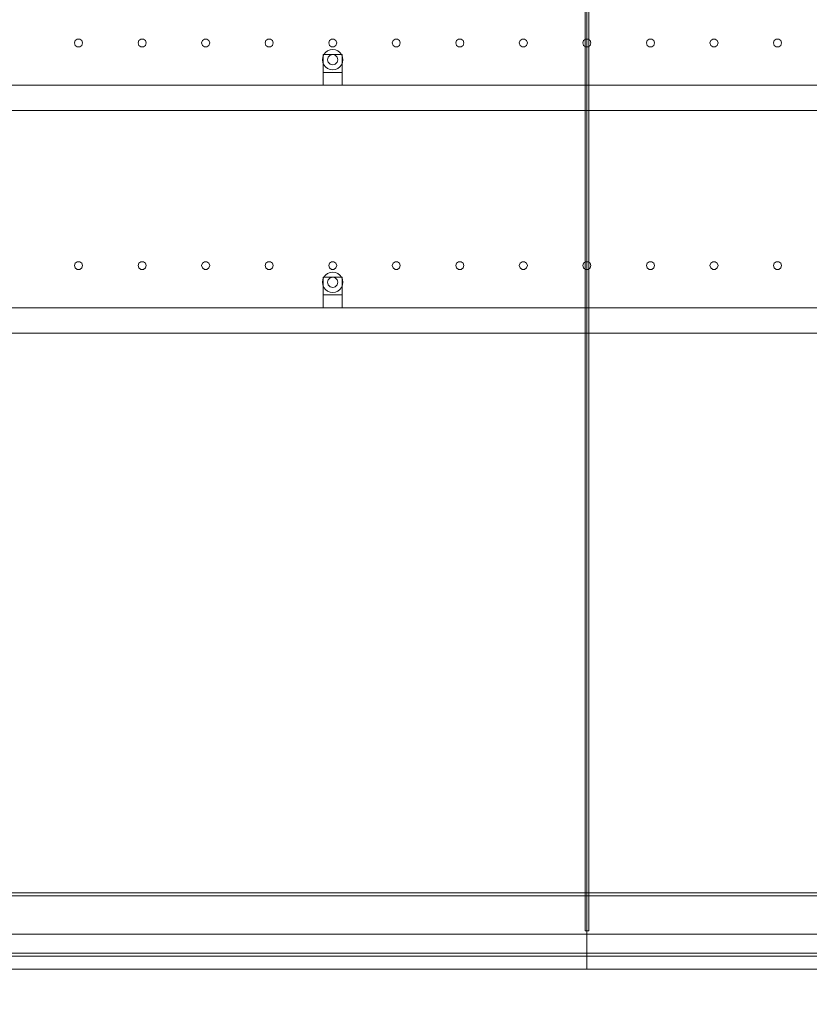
# Model space of a CAD drawing. Header units: millimetres. Extents: x -2233 to 65662, y -50530 to 6847.
# Tile 762 of 802: x 55569 to 56811, y -55 to 1493. Entities that reach past the tile are written whole.
import ezdxf

# ---------------------------------------------------------------- set-up
doc = ezdxf.new("R2010")
doc.units = ezdxf.units.MM
for name, color, linetype, lineweight in [('COTAS_O', 1, 'Continuous', 0), ('COTAS_P', 1, 'Continuous', 0), ('lateral_secador', 7, 'Continuous', 0)]:
    doc.layers.add(name, color=color, linetype=linetype, lineweight=lineweight)
doc.dimstyles.new('R19_100', dxfattribs={"dimtxt": 250, "dimasz": 150, "dimexe": 150, "dimexo": 80, "dimgap": 100, "dimtad": 1, "dimtih": 1, "dimtoh": 1, "dimdsep": 46, "dimcen": 0.09, "dimadec": 0, "dimazin": 0, "dimtfac": 1, "dimtdec": 4, "dimtofl": 0, "dimtmove": 0, "dimatfit": 3, "dimfxl": 1, "dimtolj": 1, "dimtzin": 0, "dimarcsym": 0})

# ---------------------------------------------------------------- blocks, each defined once
blk = doc.blocks.new('DIM_R32_24')
at = {"layer": 'COTAS_O'}
for p, q in [((40461.1, 0), (40461.1, -900)), ((60461.1, 0), (60461.1, -900)), ((40461.1, -900), (40611.1, -855)), ((60461.1, -900), (60311.1, -855)), ((40461.1, -900), (60461.1, -900)), ((40461.1, -900), (40611.1, -945)), ((60461.1, -900), (60311.1, -945))]:
    blk.add_line(p, q, dxfattribs=at)
blk.add_text('20000 O', height=250, dxfattribs=at).set_placement((50461.1, -800))
blk = doc.blocks.new('DIM_R32_26')
at = {"layer": 'COTAS_P'}
for p, q in [((112.7, 0), (112.7, -2500)), ((65298.1, 0), (65298.1, -2500)), ((112.7, -2500), (262.7, -2455)), ((65298.1, -2500), (65148.1, -2455)), ((112.7, -2500), (65298.1, -2500)), ((112.7, -2500), (262.7, -2545)), ((65298.1, -2500), (65148.1, -2545))]:
    blk.add_line(p, q, dxfattribs=at)
blk.add_text('65185.39 P', height=250, dxfattribs=at).set_placement((32705.4, -2400))

msp = doc.modelspace()

# ---------------------------------------------------------------- linework, layer by layer
at = {"layer": 'lateral_secador'}
for p, q in [((56458.134, 2925), (56458.134, 60)), ((56461.134, 0), (56461.134, 2925)), ((56464.134, 60), (56464.134, 2925)), ((55655.997, 1460.082), (55654.784, 1456.35)), ((55654.784, 1456.35), (55655.997, 1452.618)), ((55659.172, 1462.389), (55655.997, 1460.082)), ((55663.096, 1462.389), (55659.172, 1462.389)), ((55666.271, 1460.082), (55663.096, 1462.389)), ((55667.484, 1456.35), (55666.271, 1460.082)), ((55666.271, 1452.618), (55667.484, 1456.35)), ((55755.997, 1460.082), (55754.784, 1456.35)), ((55754.784, 1456.35), (55755.997, 1452.618)), ((55759.172, 1462.389), (55755.997, 1460.082)), ((55763.096, 1462.389), (55759.172, 1462.389)), ((55766.271, 1460.082), (55763.096, 1462.389)), ((55767.484, 1456.35), (55766.271, 1460.082)), ((55766.271, 1452.618), (55767.484, 1456.35)), ((55855.997, 1460.082), (55854.784, 1456.35)), ((55854.784, 1456.35), (55855.997, 1452.618)), ((55859.172, 1462.389), (55855.997, 1460.082)), ((55863.096, 1462.389), (55859.172, 1462.389)), ((55866.271, 1460.082), (55863.096, 1462.389)), ((55867.484, 1456.35), (55866.271, 1460.082)), ((55866.271, 1452.618), (55867.484, 1456.35)), ((55955.997, 1460.082), (55954.784, 1456.35)), ((55954.784, 1456.35), (55955.997, 1452.618)), ((55959.172, 1462.389), (55955.997, 1460.082)), ((55963.096, 1462.389), (55959.172, 1462.389)), ((55966.271, 1460.082), (55963.096, 1462.389)), ((55967.484, 1456.35), (55966.271, 1460.082)), ((55966.271, 1452.618), (55967.484, 1456.35)), ((56055.997, 1460.082), (56054.784, 1456.35)), ((56054.784, 1456.35), (56055.997, 1452.618)), ((56059.172, 1462.389), (56055.997, 1460.082)), ((56063.096, 1462.389), (56059.172, 1462.389)), ((56066.271, 1460.082), (56063.096, 1462.389)), ((56067.484, 1456.35), (56066.271, 1460.082)), ((56066.271, 1452.618), (56067.484, 1456.35)), ((56155.997, 1460.082), (56154.784, 1456.35)), ((56154.784, 1456.35), (56155.997, 1452.618)), ((56159.172, 1462.389), (56155.997, 1460.082)), ((56163.096, 1462.389), (56159.172, 1462.389)), ((56166.271, 1460.082), (56163.096, 1462.389)), ((56167.484, 1456.35), (56166.271, 1460.082)), ((56166.271, 1452.618), (56167.484, 1456.35)), ((56255.997, 1460.082), (56254.784, 1456.35)), ((56254.784, 1456.35), (56255.997, 1452.618)), ((56259.172, 1462.389), (56255.997, 1460.082)), ((56263.096, 1462.389), (56259.172, 1462.389)), ((56266.271, 1460.082), (56263.096, 1462.389)), ((56267.484, 1456.35), (56266.271, 1460.082)), ((56266.271, 1452.618), (56267.484, 1456.35)), ((56355.997, 1460.082), (56354.784, 1456.35)), ((56354.784, 1456.35), (56355.997, 1452.618)), ((56359.172, 1462.389), (56355.997, 1460.082)), ((56363.096, 1462.389), (56359.172, 1462.389)), ((56366.271, 1460.082), (56363.096, 1462.389)), ((56367.484, 1456.35), (56366.271, 1460.082)), ((56366.271, 1452.618), (56367.484, 1456.35)), ((56455.997, 1460.082), (56454.784, 1456.35)), ((56454.784, 1456.35), (56455.997, 1452.618)), ((56459.172, 1462.389), (56455.997, 1460.082)), ((56463.096, 1462.389), (56459.172, 1462.389)), ((56466.271, 1460.082), (56463.096, 1462.389)), ((56467.484, 1456.35), (56466.271, 1460.082)), ((56466.271, 1452.618), (56467.484, 1456.35)), ((56555.997, 1460.082), (56554.784, 1456.35)), ((56554.784, 1456.35), (56555.997, 1452.618)), ((56559.172, 1462.389), (56555.997, 1460.082)), ((56563.096, 1462.389), (56559.172, 1462.389)), ((56566.271, 1460.082), (56563.096, 1462.389)), ((56567.484, 1456.35), (56566.271, 1460.082)), ((56566.271, 1452.618), (56567.484, 1456.35)), ((56655.997, 1460.082), (56654.784, 1456.35)), ((56654.784, 1456.35), (56655.997, 1452.618)), ((56659.172, 1462.389), (56655.997, 1460.082)), ((56663.096, 1462.389), (56659.172, 1462.389)), ((56666.271, 1460.082), (56663.096, 1462.389)), ((56667.484, 1456.35), (56666.271, 1460.082)), ((56666.271, 1452.618), (56667.484, 1456.35)), ((56755.997, 1460.082), (56754.784, 1456.35)), ((56754.784, 1456.35), (56755.997, 1452.618)), ((56759.172, 1462.389), (56755.997, 1460.082)), ((56763.096, 1462.389), (56759.172, 1462.389)), ((56766.271, 1460.082), (56763.096, 1462.389)), ((56767.484, 1456.35), (56766.271, 1460.082)), ((56766.271, 1452.618), (56767.484, 1456.35)), ((55655.997, 1452.618), (55659.172, 1450.311)), ((55659.172, 1450.311), (55663.096, 1450.311)), ((55663.096, 1450.311), (55666.271, 1452.618)), ((55755.997, 1452.618), (55759.172, 1450.311)), ((55759.172, 1450.311), (55763.096, 1450.311)), ((55763.096, 1450.311), (55766.271, 1452.618)), ((55855.997, 1452.618), (55859.172, 1450.311)), ((55859.172, 1450.311), (55863.096, 1450.311)), ((55863.096, 1450.311), (55866.271, 1452.618)), ((55955.997, 1452.618), (55959.172, 1450.311)), ((55959.172, 1450.311), (55963.096, 1450.311)), ((55963.096, 1450.311), (55966.271, 1452.618)), ((56049.82, 1441.314), (56047.277, 1438)), ((56053.134, 1443.856), (56049.82, 1441.314)), ((56056.993, 1445.455), (56053.134, 1443.856)), ((56055.997, 1452.618), (56059.172, 1450.311)), ((56061.134, 1446), (56056.993, 1445.455)), ((56059.172, 1450.311), (56063.096, 1450.311)), ((56065.275, 1445.455), (56061.134, 1446)), ((56063.096, 1450.311), (56066.271, 1452.618)), ((56069.134, 1443.856), (56065.275, 1445.455)), ((56072.448, 1441.314), (56069.134, 1443.856)), ((56074.99, 1438), (56072.448, 1441.314)), ((56155.997, 1452.618), (56159.172, 1450.311)), ((56159.172, 1450.311), (56163.096, 1450.311)), ((56163.096, 1450.311), (56166.271, 1452.618)), ((56255.997, 1452.618), (56259.172, 1450.311)), ((56259.172, 1450.311), (56263.096, 1450.311)), ((56263.096, 1450.311), (56266.271, 1452.618)), ((56355.997, 1452.618), (56359.172, 1450.311)), ((56359.172, 1450.311), (56363.096, 1450.311)), ((56363.096, 1450.311), (56366.271, 1452.618)), ((56455.997, 1452.618), (56459.172, 1450.311)), ((56459.172, 1450.311), (56463.096, 1450.311)), ((56463.096, 1450.311), (56466.271, 1452.618)), ((56555.997, 1452.618), (56559.172, 1450.311)), ((56559.172, 1450.311), (56563.096, 1450.311)), ((56563.096, 1450.311), (56566.271, 1452.618)), ((56655.997, 1452.618), (56659.172, 1450.311)), ((56659.172, 1450.311), (56663.096, 1450.311)), ((56663.096, 1450.311), (56666.271, 1452.618)), ((56755.997, 1452.618), (56759.172, 1450.311)), ((56759.172, 1450.311), (56763.096, 1450.311)), ((56763.096, 1450.311), (56766.271, 1452.618)), ((56045.679, 1434.141), (56045.134, 1430)), ((56045.134, 1430), (56045.679, 1425.859)), ((56047.277, 1438), (56045.679, 1434.141)), ((56045.679, 1425.859), (56047.277, 1422)), ((56046.134, 1438), (56076.134, 1438)), ((56046.134, 1438), (56046.134, 1410)), ((56053.406, 1432.071), (56053.134, 1430)), ((56053.134, 1430), (56053.406, 1427.929)), ((56054.206, 1434), (56053.406, 1432.071)), ((56053.406, 1427.929), (56054.206, 1426)), ((56055.477, 1435.657), (56054.206, 1434)), ((56054.206, 1426), (56055.477, 1424.343)), ((56057.134, 1436.928), (56055.477, 1435.657)), ((56059.063, 1437.727), (56057.134, 1436.928)), ((56061.134, 1438), (56059.063, 1437.727)), ((56063.204, 1437.727), (56061.134, 1438)), ((56065.134, 1436.928), (56063.204, 1437.727)), ((56066.791, 1435.657), (56065.134, 1436.928)), ((56068.062, 1434), (56066.791, 1435.657)), ((56066.791, 1424.343), (56068.062, 1426)), ((56068.861, 1432.071), (56068.062, 1434)), ((56068.062, 1426), (56068.861, 1427.929)), ((56069.134, 1430), (56068.861, 1432.071)), ((56068.861, 1427.929), (56069.134, 1430)), ((56076.589, 1434.141), (56074.99, 1438)), ((56074.99, 1422), (56076.589, 1425.859)), ((56076.134, 1410), (56076.134, 1438)), ((56077.134, 1430), (56076.589, 1434.141)), ((56076.589, 1425.859), (56077.134, 1430)), ((56046.134, 1410), (56076.134, 1410)), ((56046.134, 1410), (56046.134, 1390)), ((56047.277, 1422), (56049.82, 1418.686)), ((56049.82, 1418.686), (56053.134, 1416.144)), ((56053.134, 1416.144), (56056.993, 1414.545)), ((56055.477, 1424.343), (56057.134, 1423.072)), ((56056.993, 1414.545), (56061.134, 1414)), ((56057.134, 1423.072), (56059.063, 1422.273)), ((56059.063, 1422.273), (56061.134, 1422)), ((56061.134, 1422), (56063.204, 1422.273)), ((56061.134, 1414), (56065.275, 1414.545)), ((56063.204, 1422.273), (56065.134, 1423.072)), ((56065.134, 1423.072), (56066.791, 1424.343)), ((56065.275, 1414.545), (56069.134, 1416.144)), ((56069.134, 1416.144), (56072.448, 1418.686)), ((56072.448, 1418.686), (56074.99, 1422)), ((56076.134, 1390), (56076.134, 1410)), ((40811.134, 1390), (60111.134, 1390)), ((56046.134, 1390), (56076.134, 1390)), ((40811.134, 1350), (60111.134, 1350)), ((55655.997, 1110.082), (55654.784, 1106.35)), ((55654.784, 1106.35), (55655.997, 1102.618)), ((55659.172, 1112.389), (55655.997, 1110.082)), ((55655.997, 1102.618), (55659.172, 1100.311)), ((55663.096, 1112.389), (55659.172, 1112.389)), ((55659.172, 1100.311), (55663.096, 1100.311)), ((55666.271, 1110.082), (55663.096, 1112.389)), ((55663.096, 1100.311), (55666.271, 1102.618)), ((55667.484, 1106.35), (55666.271, 1110.082)), ((55666.271, 1102.618), (55667.484, 1106.35)), ((55755.997, 1110.082), (55754.784, 1106.35)), ((55754.784, 1106.35), (55755.997, 1102.618)), ((55759.172, 1112.389), (55755.997, 1110.082)), ((55755.997, 1102.618), (55759.172, 1100.311)), ((55763.096, 1112.389), (55759.172, 1112.389)), ((55759.172, 1100.311), (55763.096, 1100.311)), ((55766.271, 1110.082), (55763.096, 1112.389)), ((55763.096, 1100.311), (55766.271, 1102.618)), ((55767.484, 1106.35), (55766.271, 1110.082)), ((55766.271, 1102.618), (55767.484, 1106.35)), ((55855.997, 1110.082), (55854.784, 1106.35)), ((55854.784, 1106.35), (55855.997, 1102.618)), ((55859.172, 1112.389), (55855.997, 1110.082)), ((55855.997, 1102.618), (55859.172, 1100.311)), ((55863.096, 1112.389), (55859.172, 1112.389)), ((55859.172, 1100.311), (55863.096, 1100.311)), ((55866.271, 1110.082), (55863.096, 1112.389)), ((55863.096, 1100.311), (55866.271, 1102.618)), ((55867.484, 1106.35), (55866.271, 1110.082)), ((55866.271, 1102.618), (55867.484, 1106.35)), ((55955.997, 1110.082), (55954.784, 1106.35)), ((55954.784, 1106.35), (55955.997, 1102.618)), ((55959.172, 1112.389), (55955.997, 1110.082)), ((55955.997, 1102.618), (55959.172, 1100.311)), ((55963.096, 1112.389), (55959.172, 1112.389)), ((55959.172, 1100.311), (55963.096, 1100.311)), ((55966.271, 1110.082), (55963.096, 1112.389)), ((55963.096, 1100.311), (55966.271, 1102.618)), ((55967.484, 1106.35), (55966.271, 1110.082)), ((55966.271, 1102.618), (55967.484, 1106.35)), ((56055.997, 1110.082), (56054.784, 1106.35)), ((56054.784, 1106.35), (56055.997, 1102.618)), ((56059.172, 1112.389), (56055.997, 1110.082)), ((56055.997, 1102.618), (56059.172, 1100.311)), ((56063.096, 1112.389), (56059.172, 1112.389)), ((56059.172, 1100.311), (56063.096, 1100.311)), ((56066.271, 1110.082), (56063.096, 1112.389)), ((56063.096, 1100.311), (56066.271, 1102.618)), ((56067.484, 1106.35), (56066.271, 1110.082)), ((56066.271, 1102.618), (56067.484, 1106.35)), ((56155.997, 1110.082), (56154.784, 1106.35)), ((56154.784, 1106.35), (56155.997, 1102.618)), ((56159.172, 1112.389), (56155.997, 1110.082)), ((56155.997, 1102.618), (56159.172, 1100.311)), ((56163.096, 1112.389), (56159.172, 1112.389)), ((56159.172, 1100.311), (56163.096, 1100.311)), ((56166.271, 1110.082), (56163.096, 1112.389)), ((56163.096, 1100.311), (56166.271, 1102.618)), ((56167.484, 1106.35), (56166.271, 1110.082)), ((56166.271, 1102.618), (56167.484, 1106.35)), ((56255.997, 1110.082), (56254.784, 1106.35)), ((56254.784, 1106.35), (56255.997, 1102.618)), ((56259.172, 1112.389), (56255.997, 1110.082)), ((56255.997, 1102.618), (56259.172, 1100.311)), ((56263.096, 1112.389), (56259.172, 1112.389)), ((56259.172, 1100.311), (56263.096, 1100.311)), ((56266.271, 1110.082), (56263.096, 1112.389)), ((56263.096, 1100.311), (56266.271, 1102.618)), ((56267.484, 1106.35), (56266.271, 1110.082)), ((56266.271, 1102.618), (56267.484, 1106.35)), ((56355.997, 1110.082), (56354.784, 1106.35)), ((56354.784, 1106.35), (56355.997, 1102.618)), ((56359.172, 1112.389), (56355.997, 1110.082)), ((56355.997, 1102.618), (56359.172, 1100.311)), ((56363.096, 1112.389), (56359.172, 1112.389)), ((56359.172, 1100.311), (56363.096, 1100.311)), ((56366.271, 1110.082), (56363.096, 1112.389)), ((56363.096, 1100.311), (56366.271, 1102.618)), ((56367.484, 1106.35), (56366.271, 1110.082)), ((56366.271, 1102.618), (56367.484, 1106.35)), ((56455.997, 1110.082), (56454.784, 1106.35)), ((56454.784, 1106.35), (56455.997, 1102.618)), ((56459.172, 1112.389), (56455.997, 1110.082)), ((56455.997, 1102.618), (56459.172, 1100.311)), ((56463.096, 1112.389), (56459.172, 1112.389)), ((56459.172, 1100.311), (56463.096, 1100.311)), ((56466.271, 1110.082), (56463.096, 1112.389)), ((56463.096, 1100.311), (56466.271, 1102.618)), ((56467.484, 1106.35), (56466.271, 1110.082)), ((56466.271, 1102.618), (56467.484, 1106.35)), ((56555.997, 1110.082), (56554.784, 1106.35)), ((56554.784, 1106.35), (56555.997, 1102.618)), ((56559.172, 1112.389), (56555.997, 1110.082)), ((56555.997, 1102.618), (56559.172, 1100.311)), ((56563.096, 1112.389), (56559.172, 1112.389)), ((56559.172, 1100.311), (56563.096, 1100.311)), ((56566.271, 1110.082), (56563.096, 1112.389)), ((56563.096, 1100.311), (56566.271, 1102.618)), ((56567.484, 1106.35), (56566.271, 1110.082)), ((56566.271, 1102.618), (56567.484, 1106.35)), ((56655.997, 1110.082), (56654.784, 1106.35)), ((56654.784, 1106.35), (56655.997, 1102.618)), ((56659.172, 1112.389), (56655.997, 1110.082)), ((56655.997, 1102.618), (56659.172, 1100.311)), ((56663.096, 1112.389), (56659.172, 1112.389)), ((56659.172, 1100.311), (56663.096, 1100.311)), ((56666.271, 1110.082), (56663.096, 1112.389)), ((56663.096, 1100.311), (56666.271, 1102.618)), ((56667.484, 1106.35), (56666.271, 1110.082)), ((56666.271, 1102.618), (56667.484, 1106.35)), ((56755.997, 1110.082), (56754.784, 1106.35)), ((56754.784, 1106.35), (56755.997, 1102.618)), ((56759.172, 1112.389), (56755.997, 1110.082)), ((56755.997, 1102.618), (56759.172, 1100.311)), ((56763.096, 1112.389), (56759.172, 1112.389)), ((56759.172, 1100.311), (56763.096, 1100.311)), ((56766.271, 1110.082), (56763.096, 1112.389)), ((56763.096, 1100.311), (56766.271, 1102.618)), ((56767.484, 1106.35), (56766.271, 1110.082)), ((56766.271, 1102.618), (56767.484, 1106.35)), ((56045.679, 1084.141), (56045.134, 1080)), ((56047.277, 1088), (56045.679, 1084.141)), ((56046.134, 1088), (56076.134, 1088)), ((56046.134, 1088), (56046.134, 1060)), ((56049.82, 1091.314), (56047.277, 1088)), ((56053.134, 1093.856), (56049.82, 1091.314)), ((56056.993, 1095.455), (56053.134, 1093.856)), ((56054.206, 1084), (56053.406, 1082.071)), ((56055.477, 1085.657), (56054.206, 1084)), ((56057.134, 1086.928), (56055.477, 1085.657)), ((56061.134, 1096), (56056.993, 1095.455)), ((56059.063, 1087.727), (56057.134, 1086.928)), ((56061.134, 1088), (56059.063, 1087.727)), ((56065.275, 1095.455), (56061.134, 1096)), ((56063.204, 1087.727), (56061.134, 1088)), ((56065.134, 1086.928), (56063.204, 1087.727)), ((56066.791, 1085.657), (56065.134, 1086.928)), ((56069.134, 1093.856), (56065.275, 1095.455)), ((56068.062, 1084), (56066.791, 1085.657)), ((56068.861, 1082.071), (56068.062, 1084)), ((56072.448, 1091.314), (56069.134, 1093.856)), ((56074.99, 1088), (56072.448, 1091.314)), ((56076.589, 1084.141), (56074.99, 1088)), ((56076.134, 1060), (56076.134, 1088)), ((56077.134, 1080), (56076.589, 1084.141)), ((56045.134, 1080), (56045.679, 1075.859)), ((56045.679, 1075.859), (56047.277, 1072)), ((56047.277, 1072), (56049.82, 1068.686)), ((56049.82, 1068.686), (56053.134, 1066.144)), ((56053.406, 1082.071), (56053.134, 1080)), ((56053.134, 1080), (56053.406, 1077.929)), ((56053.406, 1077.929), (56054.206, 1076)), ((56054.206, 1076), (56055.477, 1074.343)), ((56055.477, 1074.343), (56057.134, 1073.072)), ((56057.134, 1073.072), (56059.063, 1072.273)), ((56059.063, 1072.273), (56061.134, 1072)), ((56061.134, 1072), (56063.204, 1072.273)), ((56063.204, 1072.273), (56065.134, 1073.072)), ((56065.134, 1073.072), (56066.791, 1074.343)), ((56066.791, 1074.343), (56068.062, 1076)), ((56068.062, 1076), (56068.861, 1077.929)), ((56069.134, 1080), (56068.861, 1082.071)), ((56068.861, 1077.929), (56069.134, 1080)), ((56069.134, 1066.144), (56072.448, 1068.686)), ((56072.448, 1068.686), (56074.99, 1072)), ((56074.99, 1072), (56076.589, 1075.859)), ((56076.589, 1075.859), (56077.134, 1080)), ((56046.134, 1060), (56076.134, 1060)), ((56046.134, 1060), (56046.134, 1040)), ((56053.134, 1066.144), (56056.993, 1064.545)), ((56056.993, 1064.545), (56061.134, 1064)), ((56061.134, 1064), (56065.275, 1064.545)), ((56065.275, 1064.545), (56069.134, 1066.144)), ((56076.134, 1040), (56076.134, 1060)), ((40811.134, 1040), (60111.134, 1040)), ((56046.134, 1040), (56076.134, 1040)), ((40811.134, 1000), (60111.134, 1000)), ((40461.134, 120), (60461.134, 120)), ((40461.134, 115), (60461.134, 115)), ((40461.134, 55), (60461.134, 55)), ((56458.134, 60), (56464.134, 60)), ((40461.134, 25), (60461.134, 25)), ((40461.134, 20), (60461.134, 20)), ((40461.134, 0), (60461.134, 0)), ((55561.134, 0), (56461.134, 0)), ((56461.134, 0), (57461.134, 0))]:
    msp.add_line(p, q, dxfattribs=at)

# ---------------------------------------------------------------- dimensions: what is measured, and where the dimension line sits
at = {"layer": 'COTAS_O'}
dim = msp.add_aligned_dim(p1=(40461.134, 0), p2=(60461.134, 0), distance=-900, text='<> O', dimstyle='R19_100', dxfattribs=at)
dim.commit()
dim.dimension.update_dxf_attribs({"geometry": 'DIM_R32_24', "text_midpoint": (50461.134, -900)})
at = {"layer": 'COTAS_P'}
dim = msp.add_aligned_dim(p1=(112.7, 0), p2=(65298.0949, 0), distance=-2500, text='<> P', dimstyle='R19_100', dxfattribs=at)
dim.commit()
dim.dimension.update_dxf_attribs({"geometry": 'DIM_R32_26', "text_midpoint": (32705.3975, -2500)})

doc.saveas('drawing.dxf')
